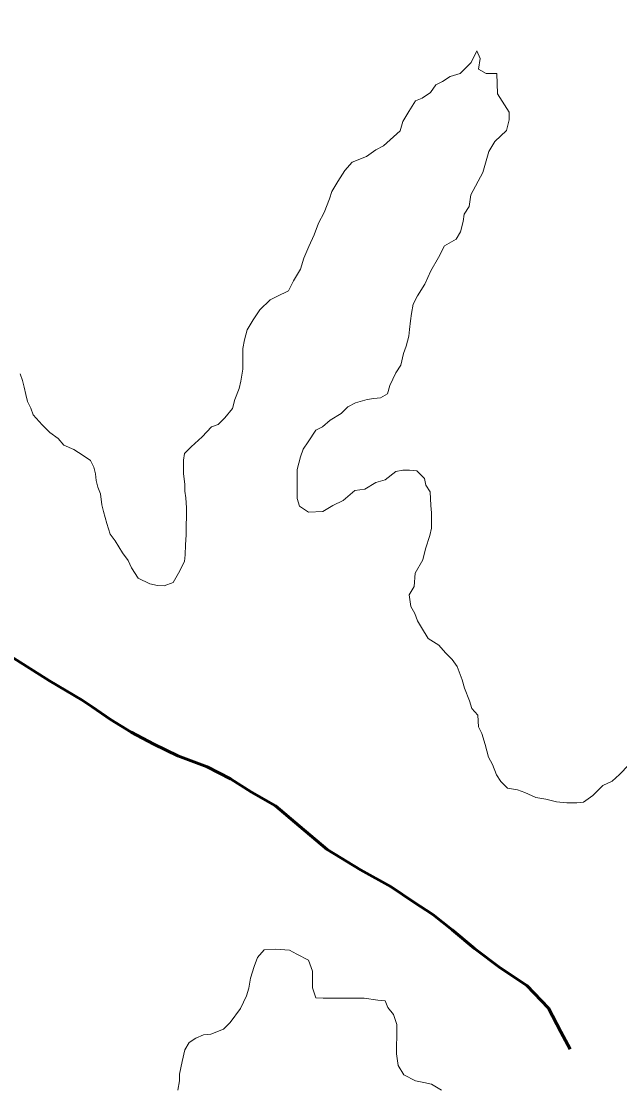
# Model space of a CAD drawing. Extents: x -1643653 to 4543381, y 1624270 to 13878484.
# Drawn here: x 626104 to 627893, y 8940222 to 8943403 of the extents above; entities that cross this region are included whole.
import ezdxf

# ---------------------------------------------------------------- set-up
doc = ezdxf.new("R2010")
doc.units = 0
doc.header["$LTSCALE"] = 200
doc.linetypes.add('LONG_DASH_SHORT_DASH', pattern=[9.9, 6, -1.2, 1.5, -1.2])
for name, color, linetype, lineweight in [('25', 7, 'Continuous', 13), ('57', 7, 'Continuous', 13), ('60', 7, 'Continuous', 13), ('7', 7, 'LONG_DASH_SHORT_DASH', 60)]:
    doc.layers.add(name, color=color, linetype=linetype, lineweight=lineweight)

msp = doc.modelspace()

# ---------------------------------------------------------------- linework, layer by layer
at = {"layer": '25'}
for points in [[(627527.6, 8943186.6), (627525.6, 8943246.7), (627493.1, 8943246.9), (627470.7, 8943259.5), (627475.9, 8943292), (627466.1, 8943314.6), (627448.3, 8943279.7), (627415.6, 8943247.4), (627385.5, 8943237.6), (627362.8, 8943222.7), (627342.8, 8943212.8), (627327.6, 8943190.4), (627302.4, 8943173), (627282.4, 8943165.6), (627262.1, 8943133.2), (627244.4, 8943103.3), (627236.7, 8943075.8), (627206.4, 8943048.5), (627186.3, 8943031.1), (627163.7, 8943018.7), (627136, 8942998.9), (627093.4, 8942981.6), (627070.7, 8942956.7), (627050.4, 8942924.3), (627032.7, 8942894.4), (627025, 8942871.9), (627009.7, 8942832), (626992, 8942799.6), (626979.2, 8942764.6), (626963.9, 8942729.6), (626948.6, 8942694.7), (626938.4, 8942662.2), (626918.1, 8942627.3), (626902.9, 8942597.3), (626867.7, 8942580.1), (626847.7, 8942570.2), (626817.4, 8942540.3), (626797.2, 8942510.4), (626779.4, 8942480.5), (626771.7, 8942450.5), (626766.5, 8942425.5), (626766.3, 8942395.5), (626766, 8942362.9), (626760.8, 8942327.9), (626755.6, 8942305.4), (626742.8, 8942272.9), (626735.1, 8942245.5), (626712.4, 8942218.1), (626692.2, 8942198.2), (626672.2, 8942190.8), (626644.5, 8942160.9), (626611.7, 8942131.1), (626591.6, 8942111.2), (626588.9, 8942091.2), (626588.7, 8942071.2), (626588.6, 8942051.2), (626593.3, 8942018.6), (626593.2, 8941998.6), (626595.5, 8941978.5), (626597.8, 8941948.4), (626597.6, 8941925.9), (626597.4, 8941893.4), (626597.2, 8941868.3), (626594.5, 8941838.3), (626594.2, 8941808.3), (626591.6, 8941788.3), (626573.8, 8941753.3), (626558.6, 8941725.9), (626531, 8941716.1), (626511, 8941716.2), (626488.5, 8941721.3), (626453.7, 8941739.1), (626433.9, 8941769.3), (626424, 8941791.9), (626406.7, 8941814.5), (626384.5, 8941849.7), (626369.6, 8941869.8), (626359.9, 8941902.5), (626350.1, 8941937.6), (626345.3, 8941957.6), (626340.5, 8941990.2), (626333.2, 8942010.3), (626328.3, 8942030.3), (626326, 8942050.4), (626321.1, 8942070.4), (626311.3, 8942090.6), (626288.9, 8942105.7), (626261.5, 8942123.4), (626231.6, 8942136.1), (626214.2, 8942156.3), (626189.3, 8942174), (626167, 8942196.7), (626139.7, 8942226.9), (626132.4, 8942246.9), (626122.5, 8942267), (626117.7, 8942287.1), (626112.8, 8942309.7), (626108, 8942329.7), (626100.6, 8942349.8)], [(627158, 8942275.2), (627178.1, 8942277.6), (627198.2, 8942290), (627205.9, 8942314.9), (627223.7, 8942352.4), (627238.8, 8942374.8), (627246.6, 8942409.8), (627254.3, 8942432.3), (627262, 8942462.3), (627264.7, 8942482.3), (627267.3, 8942507.3), (627270, 8942529.8), (627275.2, 8942557.3), (627287.9, 8942582.3), (627310.7, 8942617.2), (627328.5, 8942657.1), (627351.3, 8942697), (627369.1, 8942732), (627404.3, 8942751.8), (627417, 8942774.2), (627424.7, 8942804.2), (627427.4, 8942826.7), (627442.5, 8942849.1), (627447.8, 8942884.2), (627483.3, 8942951.5), (627501.3, 8943014), (627519.1, 8943043.9), (627554.3, 8943076.2), (627562.1, 8943108.7), (627562.2, 8943131.2), (627527.6, 8943186.6)], [(627920.1, 8941181.1), (627892.3, 8941151.3), (627869.7, 8941131.4), (627842.1, 8941119.1), (627811.8, 8941089.2), (627784.2, 8941069.4), (627764.1, 8941067), (627734.1, 8941067.2), (627704.1, 8941069.9), (627671.7, 8941077.6), (627641.7, 8941082.8), (627609.3, 8941098.1), (627586.8, 8941105.7), (627556.9, 8941110.9), (627537, 8941131.1), (627524.7, 8941151.2), (627512.4, 8941181.3), (627500.1, 8941203.9), (627490.3, 8941241.6), (627480.6, 8941274.2), (627470.7, 8941294.3), (627468.5, 8941329.3), (627451.1, 8941349.5), (627443.8, 8941372.1), (627429.1, 8941409.7), (627421.8, 8941434.8), (627407.1, 8941474.9), (627392.2, 8941495.1), (627372.4, 8941515.2), (627352.5, 8941537.9), (627320.2, 8941558.1), (627300.4, 8941590.8), (627288.1, 8941610.9), (627280.7, 8941633.5), (627268.4, 8941653.6), (627263.6, 8941688.7), (627278.8, 8941713.6), (627281.6, 8941753.7), (627304.5, 8941793.6), (627312.2, 8941826.1), (627325, 8941866), (627330.2, 8941888.5), (627330.5, 8941933.6), (627328.2, 8941956.1), (627326, 8941996.2), (627313.6, 8942016.3), (627308.8, 8942036.4), (627286.5, 8942059.1), (627264, 8942061.7), (627244, 8942061.8), (627223.9, 8942057), (627191.2, 8942032.2), (627163.6, 8942024.8), (627131, 8942005), (627100.9, 8942000.2), (627065.7, 8941970.4), (627035.6, 8941955.6), (627005.4, 8941938.2), (626962.9, 8941936), (626935.5, 8941953.7), (626928.2, 8941976.3), (626928.4, 8942011.4), (626928.7, 8942043.9), (626928.8, 8942063.9), (626939.1, 8942101.4), (626946.8, 8942123.9), (626962, 8942146.3), (626984.8, 8942181.2), (627004.8, 8942191.1), (627027.5, 8942211), (627060.2, 8942230.8), (627080.3, 8942250.7), (627102.9, 8942263.1), (627138, 8942272.8), (627158, 8942275.2)], [(626572.1, 8940208.7), (626577.3, 8940236.2), (626577.4, 8940256.2), (626585.2, 8940293.7), (626593, 8940328.7), (626605.7, 8940351.1), (626625.8, 8940363.5), (626648.3, 8940373.4), (626670.9, 8940375.8), (626708.5, 8940390.5), (626728.7, 8940410.4), (626759, 8940452.8), (626776.8, 8940490.2), (626784.5, 8940512.7), (626789.7, 8940542.7), (626800, 8940577.7), (626810.2, 8940605.2), (626830.4, 8940627.6), (626865.4, 8940629.8), (626905.4, 8940627.1), (626927.8, 8940614.4), (626962.7, 8940596.6), (626975, 8940564), (626974.8, 8940541.5), (626974.6, 8940513.9), (626984.3, 8940483.8), (627006.8, 8940483.7), (627031.9, 8940483.5), (627054.4, 8940483.4), (627094.4, 8940483.1), (627129.4, 8940482.9), (627169.4, 8940477.6), (627191.9, 8940474.9), (627199.2, 8940454.9), (627216.6, 8940434.7), (627226.3, 8940404.6), (627226.1, 8940369.6), (627225.8, 8940339.5), (627225.7, 8940317), (627230.4, 8940281.9), (627247.7, 8940254.3), (627282.6, 8940236.5), (627307.6, 8940231.3), (627330, 8940226.2), (627359.9, 8940208.5)]]:
    msp.add_lwpolyline(points, dxfattribs=at)
at = {"layer": '57'}
for points in [[(627527.6, 8943186.6), (627525.6, 8943246.7), (627493.1, 8943246.9), (627470.7, 8943259.5), (627475.9, 8943292), (627466.1, 8943314.6), (627448.3, 8943279.7), (627415.6, 8943247.4), (627385.5, 8943237.6), (627362.8, 8943222.7), (627342.8, 8943212.8), (627327.6, 8943190.4), (627302.4, 8943173), (627282.4, 8943165.6), (627262.1, 8943133.2), (627244.4, 8943103.3), (627236.7, 8943075.8), (627206.4, 8943048.5), (627186.3, 8943031.1), (627163.7, 8943018.7), (627136, 8942998.9), (627093.4, 8942981.6), (627070.7, 8942956.7), (627050.4, 8942924.3), (627032.7, 8942894.4), (627025, 8942871.9), (627009.7, 8942832), (626992, 8942799.6), (626979.2, 8942764.6), (626963.9, 8942729.6), (626948.6, 8942694.7), (626938.4, 8942662.2), (626918.1, 8942627.3), (626902.9, 8942597.3), (626867.7, 8942580.1), (626847.7, 8942570.2), (626817.4, 8942540.3), (626797.2, 8942510.4), (626779.4, 8942480.5), (626771.7, 8942450.5), (626766.5, 8942425.5), (626766.3, 8942395.5), (626766, 8942362.9), (626760.8, 8942327.9), (626755.6, 8942305.4), (626742.8, 8942272.9), (626735.1, 8942245.5), (626712.4, 8942218.1), (626692.2, 8942198.2), (626672.2, 8942190.8), (626644.5, 8942160.9), (626611.7, 8942131.1), (626591.6, 8942111.2), (626588.9, 8942091.2), (626588.7, 8942071.2), (626588.6, 8942051.2), (626593.3, 8942018.6), (626593.2, 8941998.6), (626595.5, 8941978.5), (626597.8, 8941948.4), (626597.6, 8941925.9), (626597.4, 8941893.4), (626597.2, 8941868.3), (626594.5, 8941838.3), (626594.2, 8941808.3), (626591.6, 8941788.3), (626573.8, 8941753.3), (626558.6, 8941725.9), (626531, 8941716.1), (626511, 8941716.2), (626488.5, 8941721.3), (626453.7, 8941739.1), (626433.9, 8941769.3), (626424, 8941791.9), (626406.7, 8941814.5), (626384.5, 8941849.7), (626369.6, 8941869.8), (626359.9, 8941902.5), (626350.1, 8941937.6), (626345.3, 8941957.6), (626340.5, 8941990.2), (626333.2, 8942010.3), (626328.3, 8942030.3), (626326, 8942050.4), (626321.1, 8942070.4), (626311.3, 8942090.6), (626288.9, 8942105.7), (626261.5, 8942123.4), (626231.6, 8942136.1), (626214.2, 8942156.3), (626189.3, 8942174), (626167, 8942196.7), (626139.7, 8942226.9), (626132.4, 8942246.9), (626122.5, 8942267), (626117.7, 8942287.1), (626112.8, 8942309.7), (626108, 8942329.7), (626100.6, 8942349.8)], [(626100.6, 8942349.8), (626108, 8942329.7), (626112.8, 8942309.7), (626117.7, 8942287.1), (626122.5, 8942267), (626132.4, 8942246.9), (626139.7, 8942226.9), (626167, 8942196.7), (626189.3, 8942174), (626214.2, 8942156.3), (626231.6, 8942136.1), (626261.5, 8942123.4), (626288.9, 8942105.7), (626311.3, 8942090.6), (626321.1, 8942070.4), (626326, 8942050.4), (626328.3, 8942030.3), (626333.2, 8942010.3), (626340.5, 8941990.2), (626345.3, 8941957.6), (626350.1, 8941937.6), (626359.9, 8941902.5), (626369.6, 8941869.8), (626384.5, 8941849.7), (626406.7, 8941814.5), (626424, 8941791.9), (626433.9, 8941769.3), (626453.7, 8941739.1), (626488.5, 8941721.3), (626511, 8941716.2), (626531, 8941716.1), (626558.6, 8941725.9), (626573.8, 8941753.3), (626591.6, 8941788.3), (626594.2, 8941808.3), (626594.5, 8941838.3), (626597.2, 8941868.3), (626597.4, 8941893.4), (626597.6, 8941925.9), (626597.8, 8941948.4), (626595.5, 8941978.5), (626593.2, 8941998.6), (626593.3, 8942018.6), (626588.6, 8942051.2), (626588.7, 8942071.2), (626588.9, 8942091.2), (626591.6, 8942111.2), (626611.7, 8942131.1), (626644.5, 8942160.9), (626672.2, 8942190.8), (626692.2, 8942198.2), (626712.4, 8942218.1), (626735.1, 8942245.5), (626742.8, 8942272.9), (626755.6, 8942305.4), (626760.8, 8942327.9), (626766, 8942362.9), (626766.3, 8942395.5), (626766.5, 8942425.5), (626771.7, 8942450.5), (626779.4, 8942480.5), (626797.2, 8942510.4), (626817.4, 8942540.3), (626847.7, 8942570.2), (626867.7, 8942580.1), (626902.9, 8942597.3), (626918.1, 8942627.3), (626938.4, 8942662.2), (626948.6, 8942694.7), (626963.9, 8942729.6), (626979.2, 8942764.6), (626992, 8942799.6), (627009.7, 8942832), (627025, 8942871.9), (627032.7, 8942894.4), (627050.4, 8942924.3), (627070.7, 8942956.7), (627093.4, 8942981.6), (627136, 8942998.9), (627163.7, 8943018.7), (627186.3, 8943031.1), (627206.4, 8943048.5), (627236.7, 8943075.8), (627244.4, 8943103.3), (627262.1, 8943133.2), (627282.4, 8943165.6), (627302.4, 8943173), (627327.6, 8943190.4), (627342.8, 8943212.8), (627362.8, 8943222.7), (627385.5, 8943237.6), (627415.6, 8943247.4), (627448.3, 8943279.7), (627466.1, 8943314.6), (627475.9, 8943292), (627470.7, 8943259.5), (627493.1, 8943246.9), (627525.6, 8943246.7), (627527.6, 8943186.6)], [(627158, 8942275.2), (627178.1, 8942277.6), (627198.2, 8942290), (627205.9, 8942314.9), (627223.7, 8942352.4), (627238.8, 8942374.8), (627246.6, 8942409.8), (627254.3, 8942432.3), (627262, 8942462.3), (627264.7, 8942482.3), (627267.3, 8942507.3), (627270, 8942529.8), (627275.2, 8942557.3), (627287.9, 8942582.3), (627310.7, 8942617.2), (627328.5, 8942657.1), (627351.3, 8942697), (627369.1, 8942732), (627404.3, 8942751.8), (627417, 8942774.2), (627424.7, 8942804.2), (627427.4, 8942826.7), (627442.5, 8942849.1), (627447.8, 8942884.2), (627483.3, 8942951.5), (627501.3, 8943014), (627519.1, 8943043.9), (627554.3, 8943076.2), (627562.1, 8943108.7), (627562.2, 8943131.2), (627527.6, 8943186.6)], [(627527.6, 8943186.6), (627562.2, 8943131.2), (627562.1, 8943108.7), (627554.3, 8943076.2), (627519.1, 8943043.9), (627501.3, 8943014), (627483.3, 8942951.5), (627447.8, 8942884.2), (627442.5, 8942849.1), (627427.4, 8942826.7), (627424.7, 8942804.2), (627417, 8942774.2), (627404.3, 8942751.8), (627369.1, 8942732), (627351.3, 8942697), (627328.5, 8942657.1), (627310.7, 8942617.2), (627287.9, 8942582.3), (627275.2, 8942557.3), (627270, 8942529.8), (627267.3, 8942507.3), (627264.7, 8942482.3), (627262, 8942462.3), (627254.3, 8942432.3), (627246.6, 8942409.8), (627238.8, 8942374.8), (627223.7, 8942352.4), (627205.9, 8942314.9), (627198.2, 8942290), (627178.1, 8942277.6), (627158, 8942275.2)], [(627920.1, 8941181.1), (627892.3, 8941151.3), (627869.7, 8941131.4), (627842.1, 8941119.1), (627811.8, 8941089.2), (627784.2, 8941069.4), (627764.1, 8941067), (627734.1, 8941067.2), (627704.1, 8941069.9), (627671.7, 8941077.6), (627641.7, 8941082.8), (627609.3, 8941098.1), (627586.8, 8941105.7), (627556.9, 8941110.9), (627537, 8941131.1), (627524.7, 8941151.2), (627512.4, 8941181.3), (627500.1, 8941203.9), (627490.3, 8941241.6), (627480.6, 8941274.2), (627470.7, 8941294.3), (627468.5, 8941329.3), (627451.1, 8941349.5), (627443.8, 8941372.1), (627429.1, 8941409.7), (627421.8, 8941434.8), (627407.1, 8941474.9), (627392.2, 8941495.1), (627372.4, 8941515.2), (627352.5, 8941537.9), (627320.2, 8941558.1), (627300.4, 8941590.8), (627288.1, 8941610.9), (627280.7, 8941633.5), (627268.4, 8941653.6), (627263.6, 8941688.7), (627278.8, 8941713.6), (627281.6, 8941753.7), (627304.5, 8941793.6), (627312.2, 8941826.1), (627325, 8941866), (627330.2, 8941888.5), (627330.5, 8941933.6), (627328.2, 8941956.1), (627326, 8941996.2), (627313.6, 8942016.3), (627308.8, 8942036.4), (627286.5, 8942059.1), (627264, 8942061.7), (627244, 8942061.8), (627223.9, 8942057), (627191.2, 8942032.2), (627163.6, 8942024.8), (627131, 8942005), (627100.9, 8942000.2), (627065.7, 8941970.4), (627035.6, 8941955.6), (627005.4, 8941938.2), (626962.9, 8941936), (626935.5, 8941953.7), (626928.2, 8941976.3), (626928.4, 8942011.4), (626928.7, 8942043.9), (626928.8, 8942063.9), (626939.1, 8942101.4), (626946.8, 8942123.9), (626962, 8942146.3), (626984.8, 8942181.2), (627004.8, 8942191.1), (627027.5, 8942211), (627060.2, 8942230.8), (627080.3, 8942250.7), (627102.9, 8942263.1), (627138, 8942272.8), (627158, 8942275.2)], [(627158, 8942275.2), (627138, 8942272.8), (627102.9, 8942263.1), (627080.3, 8942250.7), (627060.2, 8942230.8), (627027.5, 8942211), (627004.8, 8942191.1), (626984.8, 8942181.2), (626962, 8942146.3), (626946.8, 8942123.9), (626939.1, 8942101.4), (626928.8, 8942063.9), (626928.7, 8942043.9), (626928.4, 8942011.4), (626928.2, 8941976.3), (626935.5, 8941953.7), (626962.9, 8941936), (627005.4, 8941938.2), (627035.6, 8941955.6), (627065.7, 8941970.4), (627100.9, 8942000.2), (627131, 8942005), (627163.6, 8942024.8), (627191.2, 8942032.2), (627223.9, 8942057), (627244, 8942061.8), (627264, 8942061.7), (627286.5, 8942059.1), (627308.8, 8942036.4), (627313.6, 8942016.3), (627326, 8941996.2), (627328.2, 8941956.1), (627330.5, 8941933.6), (627330.2, 8941888.5), (627325, 8941866), (627312.2, 8941826.1), (627304.5, 8941793.6), (627281.6, 8941753.7), (627278.8, 8941713.6), (627263.6, 8941688.7), (627268.4, 8941653.6), (627280.7, 8941633.5), (627288.1, 8941610.9), (627300.4, 8941590.8), (627320.2, 8941558.1), (627352.5, 8941537.9), (627372.4, 8941515.2), (627392.2, 8941495.1), (627407.1, 8941474.9), (627421.8, 8941434.8), (627429.1, 8941409.7), (627443.8, 8941372.1), (627451.1, 8941349.5), (627468.5, 8941329.3), (627470.7, 8941294.3), (627480.6, 8941274.2), (627490.3, 8941241.6), (627500.1, 8941203.9), (627512.4, 8941181.3), (627524.7, 8941151.2), (627537, 8941131.1), (627556.9, 8941110.9), (627586.8, 8941105.7), (627609.3, 8941098.1), (627641.7, 8941082.8), (627671.7, 8941077.6), (627704.1, 8941069.9), (627734.1, 8941067.2), (627764.1, 8941067), (627784.2, 8941069.4), (627811.8, 8941089.2), (627842.1, 8941119.1), (627869.7, 8941131.4), (627892.3, 8941151.3), (627920.1, 8941181.1)]]:
    msp.add_lwpolyline(points, dxfattribs=at)
at = {"layer": '60', "lineweight": 25}
msp.add_spline([(814781, 9009175.5), (814787.2, 9009173.4), (814796.9, 9009173.4), (814799.4, 9009172.4), (814805.1, 9009174.5), (814805.6, 9009176.5), (814811.7, 9009179.5), (814811.7, 9009179.5), (814801.5, 9009181), (814790.7, 9009181.5), (814784.1, 9009183.1), (814777.4, 9009185.1), (814778.4, 9009175.5)], degree=3, dxfattribs=at)
at = {"layer": '7'}
for points in [[(627615.4, 8940521.2), (627535.8, 8940574.2), (627458.7, 8940632.1), (627391.5, 8940687.6), (627334.3, 8940732.9), (627277.1, 8940770.7), (627209.9, 8940816.1), (627117.7, 8940866.7), (627018.1, 8940927.2), (626936.1, 8940997.7), (626864, 8941058.2), (626791.8, 8941098.6), (626729.6, 8941139), (626659.8, 8941174.4), (626572.5, 8941207.4), (626500.2, 8941242.8), (626433, 8941278.2), (626370.7, 8941316), (626316, 8941353.9), (626286.1, 8941374.1), (626189, 8941432.1), (626072, 8941505.3)], [(627744.5, 8940330.7), (627717, 8940383), (627680, 8940453.3), (627615.4, 8940521.2)]]:
    msp.add_lwpolyline(points, dxfattribs=at)

doc.saveas('drawing.dxf')
